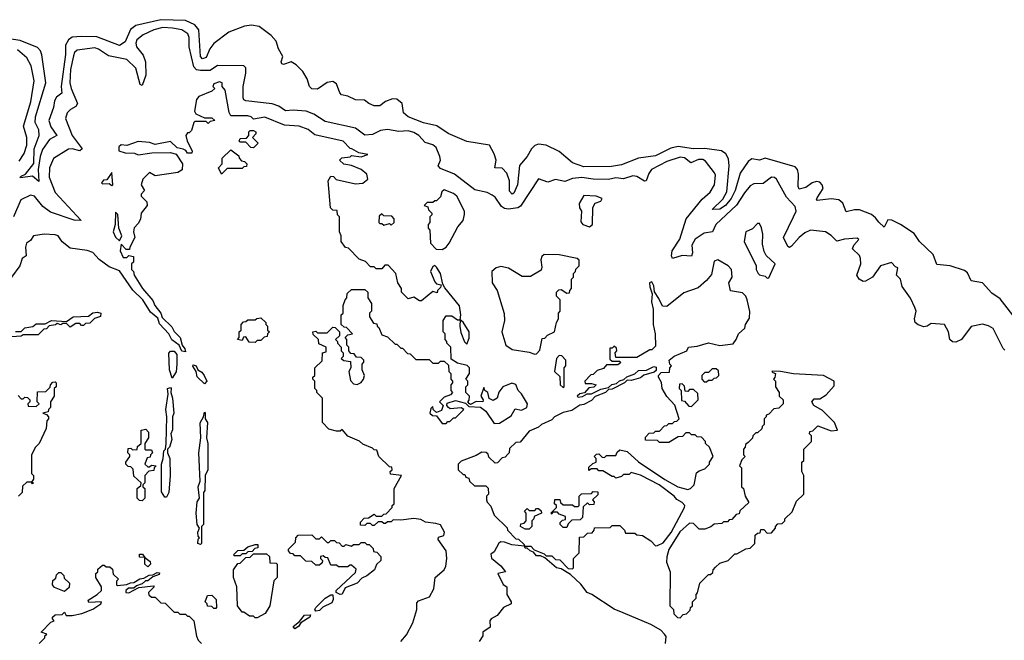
# Model space of a CAD drawing. Extents: x 2029826 to 2248070, y 228728 to 402406.
# Tile 294 of 368: x 2181897 to 2187112, y 261182 to 264469. Entities that reach past the tile are written whole.
import ezdxf

# ---------------------------------------------------------------- set-up
doc = ezdxf.new("R2010")
doc.units = 0

msp = doc.modelspace()

# ---------------------------------------------------------------- linework, layer by layer
at = {"layer": '0CON10XD'}
for points in [[(2187181.7, 262871.7), (2187090.2, 262990.2), (2187045, 263020), (2186996.7, 263075), (2186936.7, 263085), (2186917.7, 263127.7), (2186900.2, 263140.2), (2186825, 263165.7), (2186755, 263172), (2186735.7, 263225), (2186663.3, 263293.3), (2186635, 263336), (2186561.2, 263385), (2186516.4, 263406.4), (2186495, 263408.6), (2186475, 263370), (2186446.5, 263396.5), (2186430.3, 263420.3), (2186407.9, 263437.9), (2186345, 263461.4), (2186317.8, 263462.2), (2186275, 263451.2), (2186257, 263497), (2186235, 263515.3), (2186195, 263520.6), (2186121.2, 263511.2), (2186116.7, 263515), (2186121.4, 263525), (2186151.9, 263575), (2186146.7, 263595), (2186135, 263607.8), (2186117.9, 263612.1), (2186095, 263605.7), (2186059.9, 263580.1), (2186025, 263571.3), (2186019.8, 263585), (2186021.6, 263651.6), (2186015.7, 263675.7), (2186005, 263690.4), (2185845, 263735.9), (2185815, 263725.8), (2185775, 263732.1), (2185755, 263718.2), (2185713, 263657), (2185687, 263565), (2185665, 263521.5), (2185635, 263485.3), (2185605, 263465.3), (2185565, 263464.4), (2185621.2, 263518.8), (2185643.1, 263556.9), (2185654.8, 263695), (2185651.4, 263731.4), (2185637.8, 263757.8), (2185614.2, 263775), (2185525, 263787.3), (2185465, 263784.2), (2185385, 263797.8), (2185345, 263788.7), (2185265, 263748.4), (2185174.7, 263735.3), (2185085, 263699.8), (2185031, 263691), (2184885, 263689), (2184825, 263711.2), (2184755, 263771.4), (2184684.5, 263804.5), (2184645, 263809.4), (2184625, 263801.9), (2184607.5, 263785), (2184585.3, 263745), (2184543.6, 263696.4), (2184534.4, 263595), (2184515, 263550), (2184505, 263544.2), (2184491.1, 263561.1), (2184490.3, 263615), (2184476.8, 263656.8), (2184452, 263682), (2184413.6, 263683.6), (2184421.2, 263725), (2184410.7, 263759.3), (2184384.5, 263804.5), (2184265, 263823.3), (2184166.2, 263866.2), (2184106, 263906), (2184035, 263923.3), (2183955, 263954.5), (2183929.2, 263975), (2183922.2, 264025), (2183895, 264047.8), (2183870.7, 264049.3), (2183835, 264036.2), (2183805, 264012.5), (2183775, 264012.2), (2183745.7, 264025), (2183723.2, 264043.2), (2183675, 264045.4), (2183635, 264064.4), (2183601.7, 264071.7), (2183592.1, 264082.1), (2183575, 264129.2), (2183555, 264141.4), (2183525, 264136.2), (2183475, 264101.9), (2183445, 264103.5), (2183431.5, 264115), (2183419.2, 264155), (2183396.9, 264195), (2183360.8, 264230.8), (2183335, 264246.7), (2183295, 264232), (2183286.1, 264236.1), (2183282, 264245), (2183290, 264275), (2183268.1, 264315), (2183256, 264356), (2183228.1, 264385), (2183165, 264432.2), (2183125, 264439.3), (2183087.5, 264435), (2183005, 264403.1), (2182925, 264342.2), (2182904.5, 264315.5), (2182885, 264268.2), (2182865, 264261.5), (2182854.8, 264275), (2182846, 264415), (2182825, 264441.5), (2182775, 264465.1), (2182645, 264469.1), (2182512.1, 264437.9), (2182483.3, 264416.7), (2182455, 264351.1), (2182425, 264331.8), (2182305, 264377.5), (2182225, 264380.8), (2182175, 264376.3), (2182155, 264361.6), (2182139.3, 264335), (2182139.5, 264285), (2182117.3, 264115), (2182119.5, 264080.5), (2182091.4, 264058.6), (2182081.1, 264038.9), (2182075.8, 264004.2), (2182051.2, 263935), (2182062.2, 263902.2), (2182094.5, 263855), (2182055, 263833.6), (2182018.1, 263781.9), (2182005.2, 263745), (2181995.6, 263675), (2181997.5, 263612.5), (2181965, 263639.5), (2181902.1, 263632.1), (2181898.8, 263635), (2181905, 263640), (2181928.5, 263651.5), (2181972.1, 263707.9), (2181974.2, 263784.2), (2182000.9, 263855), (2181998.7, 263885), (2181979.2, 263925), (2181980.9, 263955), (2182035.1, 264135), (2182015, 264283.8), (2182007.3, 264305), (2181991.4, 264321.4), (2181899.5, 264359.5), (2181794.9, 264375.1)], [(2187115, 262717.9), (2187105, 262727.5), (2187053.1, 262833.1), (2187028.3, 262848.3), (2186997.1, 262857.1), (2186936.6, 262843.4), (2186885, 262774.5), (2186855, 262761.8), (2186838, 262762), (2186824.2, 262775), (2186815.5, 262815.5), (2186795, 262854.2), (2186725, 262860), (2186703.3, 262845), (2186685, 262842.2), (2186655, 262852.8), (2186640, 262865), (2186636.9, 262885), (2186645.2, 262924.8), (2186638.7, 262945), (2186615, 262993.8), (2186570, 263055), (2186562.5, 263095), (2186540, 263115), (2186547.5, 263155), (2186535, 263160), (2186515, 263182.5), (2186456.7, 263165), (2186414.5, 263105.5), (2186375.9, 263084.1), (2186365, 263081.8), (2186342.3, 263095), (2186330.8, 263115), (2186351.2, 263175), (2186350.8, 263205), (2186345, 263220), (2186307.5, 263255), (2186315.6, 263275), (2186341.2, 263305), (2186332.7, 263312.7), (2186265, 263306.9), (2186225, 263296), (2186195, 263326.7), (2186165, 263345.2), (2186085, 263353.6), (2186055, 263339.5), (2186025, 263315.2), (2185985, 263269.2), (2185975, 263263.2), (2185965, 263266.9), (2185942.8, 263315), (2185995.9, 263424.1), (2186008.7, 263455), (2186005, 263480), (2185958.7, 263528.7), (2185904.5, 263625), (2185895, 263633.6), (2185878.8, 263635), (2185835, 263600.6), (2185785, 263599.7), (2185765, 263588.4), (2185735, 263552.8), (2185693.9, 263486.1), (2185583.1, 263385), (2185566.9, 263345), (2185522.5, 263337.5), (2185475, 263306.5), (2185457.7, 263275), (2185460, 263235), (2185455, 263216.9), (2185405, 263219.4), (2185355, 263204.3), (2185349.1, 263219.1), (2185352.5, 263245), (2185394, 263306), (2185426.9, 263415), (2185512.3, 263517.7), (2185554.6, 263555.4), (2185576.3, 263595), (2185581.9, 263645), (2185577.3, 263657.3), (2185529.2, 263719.2), (2185515, 263727.8), (2185492.1, 263727.9), (2185451.4, 263711.4), (2185417.9, 263737.9), (2185395, 263740.8), (2185325, 263718.5), (2185243.8, 263675), (2185228.4, 263655), (2185215.3, 263615), (2185206.6, 263613.4), (2185165, 263638.7), (2185145, 263642.8), (2185095, 263626), (2185055, 263631.8), (2185015, 263623.2), (2184935, 263623.6), (2184875, 263633.9), (2184825, 263627.6), (2184785, 263612.8), (2184735, 263623.4), (2184695, 263609.1), (2184645, 263625.5), (2184549.5, 263480.5), (2184535, 263471.7), (2184485, 263464.8), (2184465, 263468.5), (2184449.4, 263479.4), (2184415, 263528.7), (2184399.8, 263539.8), (2184373.2, 263553.2), (2184308.4, 263568.4), (2184200.3, 263650.3), (2184125, 263681.2), (2184114.1, 263695), (2184125.5, 263725), (2184122.9, 263745), (2184101.9, 263791.9), (2184085.6, 263805.6), (2184045, 263819.3), (2184010.4, 263855), (2183985, 263871.2), (2183955, 263880), (2183905, 263877.4), (2183845, 263888.3), (2183808.5, 263881.5), (2183765, 263861.2), (2183725, 263858.3), (2183676.4, 263895), (2183515, 263930.1), (2183455, 263968), (2183415, 263983.7), (2183345, 263989.8), (2183305, 263986.3), (2183270.3, 264010.3), (2183235, 264022.9), (2183095, 264039.5), (2183084.9, 264044.9), (2183081.3, 264055), (2183080.6, 264115), (2183095.2, 264185.2), (2183094.1, 264214.1), (2183084.1, 264224.1), (2182944, 264226), (2182905, 264200.5), (2182855, 264199.1), (2182832.7, 264202.7), (2182820, 264220), (2182793.9, 264325), (2182794.2, 264375), (2182786.7, 264395), (2182755.5, 264415), (2182705.6, 264425), (2182655, 264427.8), (2182606.9, 264415), (2182550.6, 264389.4), (2182518.2, 264361.8), (2182512.7, 264345), (2182515.1, 264325.1), (2182551.3, 264281.3), (2182563, 264245), (2182564.5, 264175), (2182545, 264120), (2182535, 264125.8), (2182511.5, 264211.5), (2182465, 264257.4), (2182366.8, 264276.8), (2182315, 264313.2), (2182295, 264319.2), (2182201.5, 264308.5), (2182186.7, 264295), (2182181.8, 264278.2), (2182166.4, 264205), (2182162.9, 264135), (2182169.2, 264105), (2182203, 264025), (2182195, 264009.2), (2182166.5, 263993.5), (2182148.4, 263975), (2182139.7, 263945), (2182174.5, 263855), (2182227.1, 263785), (2182215, 263774), (2182175, 263784.8), (2182155, 263783.5), (2182076.3, 263733.7), (2182055, 263684.4), (2182053.3, 263635), (2182084.3, 263554.3), (2182222.5, 263405), (2182185, 263406.3), (2182059.3, 263449.3), (2182020.3, 263480.3), (2181975, 263534.8), (2181955, 263539.8), (2181903.3, 263515), (2181864.1, 263425)], [(2181895, 263720.3), (2181920.3, 263759.7), (2181934.8, 263805), (2181935.2, 263845), (2181918, 263905), (2181956.4, 264033.6), (2181973.4, 264145), (2181957.2, 264225), (2181935, 264267), (2181885, 264310.3)], [(2183916, 261175), (2183945, 261211.2), (2183980, 261275), (2184000, 261345), (2184000, 261380), (2184009.3, 261390.7), (2184067.3, 261412.7), (2184091.2, 261455), (2184096.7, 261515), (2184145.9, 261554.1), (2184153.3, 261575), (2184160, 261615), (2184156.2, 261655), (2184112.5, 261715), (2184115, 261727.5), (2184143, 261737), (2184146.2, 261755), (2184125, 261792.5), (2184100.7, 261800.7), (2184047, 261807), (2184021.7, 261821.7), (2183985, 261827.5), (2183915, 261817.5), (2183875, 261820), (2183865, 261810), (2183845, 261810), (2183835, 261800), (2183825, 261800), (2183815, 261810), (2183795, 261810), (2183775, 261790), (2183765, 261790), (2183755, 261800), (2183735, 261800), (2183725, 261790), (2183701.7, 261791.7), (2183701.7, 261808.3), (2183721.7, 261828.3), (2183745, 261830), (2183775, 261850), (2183785, 261840), (2183815, 261840), (2183825, 261850), (2183838.3, 261851.7), (2183870, 261885), (2183870, 261895), (2183880, 261905), (2183880, 261985), (2183920, 262055), (2183861.7, 262061.7), (2183860, 262075), (2183870, 262085), (2183868.3, 262098.3), (2183855, 262100), (2183800, 262155), (2183788.3, 262188.3), (2183775, 262190), (2183765, 262200), (2183715, 262220), (2183697, 262237), (2183635, 262262.5), (2183605, 262297.5), (2183595, 262290), (2183575, 262290), (2183535, 262300), (2183500, 262335), (2183500, 262465), (2183470, 262495), (2183470, 262505), (2183460, 262515), (2183460, 262555), (2183450, 262565), (2183450, 262575), (2183460, 262585), (2183460, 262625), (2183498.3, 262661.7), (2183500, 262705), (2183520, 262710), (2183520, 262735), (2183481.7, 262751.7), (2183480, 262775), (2183451.7, 262801.7), (2183450, 262815), (2183465, 262820), (2183475, 262810), (2183525, 262810), (2183555, 262840), (2183568.3, 262838.3), (2183590, 262815), (2183590, 262795), (2183570, 262775), (2183580, 262765), (2183580, 262755), (2183600, 262735), (2183600, 262715), (2183610, 262705), (2183610, 262685), (2183600, 262675), (2183613, 262663), (2183648.3, 262658.3), (2183650, 262625), (2183640, 262605), (2183648.3, 262558.3), (2183665, 262540), (2183685, 262537.5), (2183705, 262547.5), (2183717.5, 262565), (2183722.5, 262585), (2183710, 262615), (2183710, 262645), (2183720, 262655), (2183720, 262665), (2183705, 262680), (2183681.7, 262681.7), (2183668.3, 262698.3), (2183651.7, 262701.7), (2183640, 262715), (2183640, 262735), (2183630, 262745), (2183630, 262775), (2183620, 262785), (2183635, 262800), (2183660, 262805), (2183628.3, 262838.3), (2183615, 262840), (2183600, 262855), (2183600, 262905), (2183610, 262915), (2183610, 262955), (2183620, 262985), (2183630, 262995), (2183631.7, 263018.3), (2183655, 263040), (2183725, 263040), (2183740, 263025), (2183740, 262995), (2183760, 262965), (2183760, 262925), (2183750, 262915), (2183750, 262895), (2183771.7, 262861.7), (2183788.3, 262858.3), (2183790, 262845), (2183798.3, 262838.3), (2183815, 262800), (2183845, 262790), (2183885, 262750), (2183895, 262750), (2183915, 262730), (2183925, 262730), (2183951.7, 262701.7), (2183965, 262700), (2183995, 262670), (2184065, 262670), (2184085, 262650), (2184115, 262650), (2184125, 262660), (2184145, 262660), (2184168.3, 262638.3), (2184170, 262605), (2184180, 262595), (2184180, 262565), (2184190, 262555), (2184190, 262545), (2184180, 262535), (2184180, 262505), (2184190, 262495), (2184178.3, 262481.7), (2184145, 262470), (2184120, 262445), (2184140, 262425), (2184131.7, 262398.3), (2184105, 262387.5), (2184087.5, 262405), (2184085, 262420), (2184075, 262410), (2184070, 262385), (2184083, 262373), (2184105, 262370), (2184135, 262330), (2184155, 262330), (2184165, 262340), (2184175, 262340), (2184195, 262360), (2184205, 262360), (2184250, 262405), (2184235, 262412.5), (2184177, 262407), (2184167.5, 262415), (2184160, 262425), (2184161.7, 262438.3), (2184205, 262451.2), (2184257.5, 262437.5), (2184275, 262420), (2184337, 262417), (2184366.7, 262395), (2184410.8, 262330.8), (2184438.3, 262331.7), (2184499.5, 262370.5), (2184521.7, 262408.3), (2184555, 262400), (2184583.3, 262415), (2184586.7, 262435), (2184555, 262487.5), (2184537.5, 262505), (2184525, 262536.7), (2184503, 262543), (2184455, 262524.2), (2184435, 262496.7), (2184426.1, 262463.9), (2184405, 262452), (2184382.7, 262462.7), (2184376.7, 262495), (2184360, 262505), (2184355, 262520), (2184340, 262475), (2184352.5, 262455), (2184350, 262445), (2184315, 262447.5), (2184285, 262430), (2184280, 262435), (2184270, 262445), (2184277, 262453), (2184280, 262475), (2184260, 262495), (2184260, 262525), (2184270, 262535), (2184270, 262555), (2184260, 262565), (2184280, 262595), (2184280, 262625), (2184267.5, 262637.5), (2184215, 262650), (2184181.7, 262671.7), (2184180, 262735), (2184160, 262755), (2184160, 262765), (2184150, 262775), (2184150, 262805), (2184140, 262815), (2184140, 262875), (2184155, 262900), (2184185, 262900), (2184215, 262880), (2184230, 262880), (2184233.3, 262905), (2184226.1, 262953.9), (2184149.2, 263049.2), (2184138.3, 263068.3), (2184126.2, 263125), (2184105, 263157.5), (2184095, 263166.7), (2184085, 263162.5), (2184073.3, 263135), (2184095, 263080), (2184105, 263070), (2184130, 263065), (2184125, 263050), (2184110, 263035), (2184108.3, 263021.7), (2184085, 263030), (2184025, 262980), (2184015, 262980), (2183985, 263000), (2183955, 262990), (2183920, 263025), (2183920, 263045), (2183900, 263075), (2183890, 263125), (2183848.3, 263168.3), (2183831.7, 263168.3), (2183815, 263150), (2183785, 263150), (2183775, 263160), (2183755, 263160), (2183728.3, 263188.3), (2183695, 263200), (2183638.3, 263258.3), (2183621.7, 263261.7), (2183600, 263295), (2183600, 263325), (2183590, 263345), (2183590, 263425), (2183580, 263435), (2183578.3, 263458.3), (2183555, 263460), (2183543, 263473), (2183530, 263615), (2183545, 263640), (2183558.3, 263638.3), (2183573, 263623), (2183675, 263600), (2183715, 263603.3), (2183740, 263625), (2183735, 263650), (2183706.1, 263676.1), (2183655, 263697.5), (2183613, 263703), (2183590, 263725), (2183603, 263737), (2183647, 263743), (2183655, 263750), (2183705, 263742.5), (2183740, 263755), (2183693, 263763), (2183656.7, 263785), (2183647.5, 263787.5), (2183610, 263825), (2183459.7, 263859.7), (2183425, 263887.8), (2183377.5, 263905), (2183300, 263910), (2183195, 263951.9), (2183135, 263942.5), (2183122.5, 263955), (2183105, 263959.2), (2183015, 263960), (2183006.7, 263976.7), (2182985.7, 264095.7), (2182970, 264115), (2182970, 264135), (2182955, 264140), (2182925, 264130), (2182920, 264115), (2182930, 264105), (2182915, 264090), (2182845, 264062.5), (2182834.1, 264045.9), (2182823.3, 263985), (2182830, 263970), (2182875, 263950), (2182915, 263950), (2182930, 263935), (2182905, 263930), (2182895, 263920), (2182885, 263930), (2182825, 263930), (2182820, 263925), (2182807, 263883), (2182795, 263870), (2182785, 263870), (2182777.5, 263855), (2182783.3, 263825), (2182810, 263775), (2182808.3, 263761.7), (2182785, 263762.5), (2182776.7, 263776.7), (2182763.6, 263783.6), (2182730.8, 263790.8), (2182695, 263823.3), (2182615, 263808), (2182585, 263818), (2182525, 263824), (2182465, 263803.3), (2182435, 263806.7), (2182422.5, 263795), (2182422.5, 263775), (2182455, 263763.3)], [(2183135, 263790), (2183121.7, 263791.7), (2183095, 263820), (2183065, 263820), (2183060, 263825), (2183065, 263840), (2183098.3, 263841.7), (2183110, 263855), (2183110, 263875), (2183118.3, 263881.7), (2183135, 263882.5), (2183147.5, 263875), (2183147.5, 263865), (2183130, 263845), (2183160, 263815), (2183135, 263790)], [(2182455, 263763.3), (2182505, 263762.5), (2182525, 263752.5), (2182597, 263763), (2182696.4, 263766.4), (2182725, 263757.5), (2182760, 263705), (2182757, 263673), (2182735, 263660), (2182615, 263642.5), (2182585, 263660), (2182550, 263625), (2182540, 263595), (2182557.5, 263565), (2182540, 263545), (2182540, 263535), (2182570, 263505), (2182572.5, 263485), (2182540, 263445), (2182537, 263413), (2182525, 263390), (2182503, 263367), (2182500, 263345), (2182507.5, 263315), (2182480, 263265), (2182478.3, 263251.7), (2182461.7, 263251.7), (2182435, 263280), (2182428.8, 263245), (2182445, 263210), (2182465, 263210), (2182475, 263220), (2182500, 263215), (2182500, 263185), (2182490, 263175), (2182490, 263145), (2182500, 263135), (2182502.5, 263115), (2182547.5, 263045), (2182601.4, 262981.4), (2182612, 262955), (2182643.8, 262915), (2182652, 262892), (2182702.5, 262842.5), (2182715, 262817.5), (2182746.7, 262785), (2182757.5, 262745), (2182772.5, 262725), (2182775, 262710), (2182755, 262712.5), (2182742.5, 262745), (2182702.7, 262772.7), (2182686.7, 262805), (2182637.7, 262857.7), (2182628, 262888), (2182590.6, 262920.6), (2182550, 262985), (2182496.1, 263036.1), (2182425, 263138.6), (2182370.7, 263160.7), (2182318.7, 263198.7), (2182285, 263236), (2182255, 263246.2), (2182165, 263259.2), (2182122.2, 263292.2), (2182100, 263325), (2182085, 263330), (2182027, 263333), (2181970, 263325), (2181955, 263300), (2181932.5, 263285), (2181927.5, 263265), (2181931.7, 263218.3), (2181910, 263205), (2181897.5, 263165), (2181853.3, 263105)], [(2182965, 263650), (2182950, 263685), (2182970, 263705), (2182970, 263735), (2183015, 263780), (2183058.3, 263748.3), (2183060, 263735), (2183071.7, 263721.7), (2183088.3, 263718.3), (2183100, 263705), (2183098.3, 263691.7), (2183085, 263690), (2183075, 263680), (2182995, 263680), (2182965, 263650)], [(2182385, 263590), (2182390, 263595), (2182385, 263660), (2182358.3, 263621.7), (2182341.7, 263618.3), (2182330, 263605), (2182335, 263600), (2182371.7, 263601.7), (2182385, 263590)], [(2184135, 263251.2), (2184155, 263264), (2184171.4, 263285), (2184218.3, 263371.7), (2184246.2, 263405), (2184253.6, 263436.4), (2184252, 263455), (2184212.5, 263535), (2184195, 263548.8), (2184145, 263567.5), (2184132.5, 263557.5), (2184125, 263530), (2184105, 263510), (2184095, 263510), (2184085, 263500), (2184055, 263500), (2184040, 263485), (2184058.3, 263478.3), (2184061.7, 263461.7), (2184080, 263445), (2184080, 263435), (2184070, 263425), (2184070, 263395), (2184060, 263385), (2184060, 263365), (2184070, 263355), (2184072.5, 263285), (2184103, 263253), (2184135, 263251.2)], [(2184915, 263372.5), (2184930, 263385), (2184932.5, 263475), (2184945, 263497.5), (2184975, 263507.5), (2184981.7, 263521.7), (2184950, 263535), (2184885, 263538), (2184860.8, 263495), (2184862.5, 263472.5), (2184872.5, 263455), (2184868.3, 263398.3), (2184880, 263385), (2184915, 263372.5)], [(2182425, 263297.5), (2182437.5, 263325), (2182422.5, 263365), (2182416.4, 263436.4), (2182405, 263450), (2182402.5, 263385), (2182392, 263345), (2182405, 263316.7), (2182425, 263297.5)], [(2183865, 263380), (2183880, 263395), (2183880, 263415), (2183868.3, 263428.3), (2183825, 263430), (2183815, 263440), (2183801.7, 263428.3), (2183800, 263395), (2183805, 263390), (2183815, 263390), (2183825, 263380), (2183855, 263390), (2183865, 263380)], [(2185855, 263100), (2185865, 263102.5), (2185897.5, 263175), (2185850.8, 263220.8), (2185840.5, 263240.5), (2185830.5, 263280.5), (2185832.3, 263332.3), (2185826.1, 263366.1), (2185815, 263390), (2185805, 263390), (2185778.3, 263361.7), (2185743.3, 263345), (2185733.8, 263295), (2185797.5, 263165), (2185797.5, 263145), (2185807.5, 263125), (2185815, 263117.5), (2185845, 263110), (2185855, 263100)], [(2184825, 261560), (2184830, 261565), (2184830, 261615), (2184860, 261645), (2184861.7, 261728.3), (2184885, 261730), (2184905, 261750), (2184928.3, 261751.7), (2184940, 261765), (2184941.7, 261778.3), (2185025, 261780), (2185035, 261790), (2185075, 261790), (2185100, 261765), (2185105, 261750), (2185155, 261750), (2185165, 261740), (2185195, 261737.5), (2185239.3, 261709.3), (2185265, 261682.5), (2185275, 261683.3), (2185305, 261698.8), (2185348, 261752), (2185418.8, 261885), (2185420, 261895), (2185405, 261912.5), (2185376.7, 261926.7), (2185362.5, 261945), (2185283.3, 262005), (2185185, 262056.2), (2185135, 262070), (2185125, 262060), (2185095, 262060), (2185085, 262050), (2185055, 262040), (2185045, 262050), (2185035, 262050), (2184985, 262080), (2184965, 262080), (2184955, 262090), (2184925, 262090), (2184911.7, 262081.7), (2184911.7, 262098.3), (2184931.7, 262118.3), (2184950, 262125), (2184950, 262145), (2184940, 262155), (2184951.7, 262168.3), (2184965, 262170), (2184981.7, 262151.7), (2184995, 262150), (2185005, 262160), (2185055, 262160), (2185061.7, 262178.3), (2185075, 262190), (2185115, 262182.5), (2185175, 262126.7), (2185313.4, 262033.4), (2185382.5, 261995), (2185435, 261980), (2185450, 261985), (2185470, 262005), (2185481.7, 262068.3), (2185495, 262080), (2185525, 262090), (2185550, 262115), (2185550, 262125), (2185570, 262155), (2185550, 262205), (2185530, 262225), (2185530, 262235), (2185508.3, 262258.3), (2185485, 262260), (2185475, 262270), (2185455, 262270), (2185445, 262280), (2185425, 262280), (2185408.3, 262261.7), (2185385, 262260), (2185335, 262230), (2185285, 262230), (2185275, 262240), (2185211.7, 262241.7), (2185211.7, 262258.3), (2185231.7, 262278.3), (2185255, 262280), (2185265, 262290), (2185285, 262290), (2185311.7, 262318.3), (2185325, 262320), (2185335, 262330), (2185355, 262330), (2185365, 262340), (2185378.3, 262341.7), (2185390, 262355), (2185367, 262427), (2185323.6, 262473.6), (2185300, 262515), (2185297, 262547), (2185280, 262575), (2185280, 262585), (2185295, 262600), (2185338.3, 262601.7), (2185340, 262625), (2185350, 262635), (2185340, 262645), (2185337.5, 262665), (2185363.8, 262686.2), (2185430, 262715), (2185440, 262735), (2185485, 262740), (2185545, 262757.5), (2185605, 262743.3), (2185675, 262752.5), (2185692.5, 262775), (2185703.3, 262805), (2185736.7, 262835), (2185741.2, 262855), (2185761.7, 262888.3), (2185763.6, 262923.6), (2185750, 262985), (2185743.3, 263005), (2185725, 263022.5), (2185662.5, 263032.5), (2185653.3, 263075), (2185670, 263105), (2185667.5, 263145), (2185650, 263165), (2185595, 263197.5), (2185575, 263190), (2185560.7, 263119.3), (2185535, 263087.5), (2185490.7, 263049.3), (2185415, 263022.5), (2185325, 262950), (2185301.2, 262951.2), (2185282.3, 262992.3), (2185258.3, 263028.3), (2185255, 263060), (2185245, 263080), (2185232.5, 263075), (2185233.6, 263053.6), (2185247.5, 263017.5), (2185243.3, 262975), (2185252.5, 262935), (2185252.5, 262855), (2185262.5, 262805), (2185265, 262740), (2185245, 262720), (2185235, 262720), (2185165, 262680), (2185055, 262680), (2185050, 262705), (2185060, 262715), (2185058.3, 262728.3), (2185045, 262740), (2185035, 262730), (2185021.7, 262728.3), (2185021.7, 262671.7), (2185035, 262660), (2185075, 262660), (2185078.3, 262651.7), (2185065, 262640), (2185005, 262640), (2184988.3, 262621.7), (2184955, 262610), (2184935, 262590), (2184921.7, 262588.3), (2184890, 262555), (2184891.7, 262541.7), (2184925, 262542.5), (2184950, 262535), (2184937, 262523), (2184911.7, 262518.3), (2184888.3, 262491.7), (2184863, 262487), (2184850, 262475), (2184855, 262470), (2184877, 262473), (2184902.5, 262487.5), (2184925, 262487.5), (2184975, 262512.5), (2185015, 262520), (2185033, 262537), (2185058.3, 262541.7), (2185073, 262557), (2185097.5, 262562.5), (2185113, 262577), (2185155, 262592.5), (2185175, 262610), (2185217, 262613), (2185255, 262632.5), (2185268.3, 262628.3), (2185268.3, 262611.7), (2185257.5, 262602.5), (2185203, 262587), (2185185, 262572.5), (2185135, 262557.5), (2185115, 262560), (2185100, 262545), (2185035, 262512.5), (2185015, 262510), (2185000, 262495), (2184945, 262472.5), (2184925, 262452.5), (2184885, 262430), (2184863.3, 262426.7), (2184821.7, 262398.3), (2184775, 262387.5), (2184730, 262365), (2184715, 262350), (2184660, 262325), (2184645, 262310), (2184595, 262290), (2184548.3, 262231.7), (2184525, 262230), (2184491.7, 262198.3), (2184490, 262175), (2184481.7, 262168.3), (2184468.3, 262151.7), (2184451.7, 262148.3), (2184428.3, 262121.7), (2184415, 262120), (2184381.7, 262151.7), (2184378.3, 262168.3), (2184367, 262177), (2184345, 262177.5), (2184315, 262160), (2184235, 262130), (2184220, 262115), (2184220, 262085), (2184245, 262060), (2184255, 262060), (2184260, 262045), (2184275, 262040), (2184280, 262025), (2184305, 262000), (2184365, 262000), (2184378.3, 261988.3), (2184380, 261955), (2184370, 261945), (2184370, 261925), (2184373, 261913), (2184391.7, 261891.7), (2184410, 261845), (2184478.3, 261778.3), (2184480, 261765), (2184525, 261720), (2184538.3, 261718.3), (2184568.3, 261688.3), (2184570, 261680), (2184605, 261680), (2184621.7, 261661.7), (2184675, 261640), (2184685, 261630), (2184715, 261630), (2184735, 261610), (2184758.3, 261608.3), (2184801.7, 261561.7), (2184825, 261560)], [(2184625, 262697.5), (2184635, 262700), (2184651.7, 262718.3), (2184665, 262780), (2184678.3, 262781.7), (2184691.7, 262798.3), (2184730, 262815), (2184740, 262865), (2184750, 262885), (2184750, 262915), (2184760, 262925), (2184760, 262985), (2184740, 263005), (2184740, 263025), (2184751.7, 263038.3), (2184765, 263040), (2184795, 263020), (2184808.3, 263021.7), (2184810, 263035), (2184820, 263045), (2184820, 263095), (2184830, 263105), (2184830, 263125), (2184840, 263135), (2184841.7, 263148.3), (2184860, 263165), (2184860, 263195), (2184850, 263205), (2184755, 263223.8), (2184675, 263226), (2184663.3, 263215), (2184657, 263197), (2184662.5, 263157.5), (2184658.3, 263141.7), (2184601.7, 263108.3), (2184558.3, 263108.3), (2184485, 263152.2), (2184445, 263161.9), (2184421.2, 263155), (2184398, 263135), (2184399.5, 263075), (2184425.5, 263035.5), (2184463.2, 262913.2), (2184464.4, 262875.6), (2184451.4, 262815), (2184472, 262745), (2184505, 262722), (2184595, 262708.8), (2184625, 262697.5)], [(2181875, 262817.5), (2181905, 262816.7), (2181925, 262836.2), (2181966.2, 262843.8), (2181985, 262858.8), (2182031.7, 262858.3), (2182065, 262876), (2182145, 262870), (2182180, 262895), (2182261.7, 262898.3), (2182284.1, 262915.9), (2182309.5, 262919.5), (2182327.5, 262915), (2182325, 262897.5), (2182293, 262887), (2182268.3, 262861.7), (2182245, 262860), (2182235, 262850), (2182225, 262850), (2182215, 262860), (2182195, 262860), (2182165, 262840), (2182145, 262860), (2182125, 262860), (2182115, 262852.5), (2182095, 262860), (2182087, 262853), (2182052.5, 262847.5), (2182038.3, 262831.7), (2182025, 262830), (2181995, 262800), (2181915, 262800), (2181905, 262792.5), (2181855, 262790)], [(2183145, 262760), (2183111.7, 262761.7), (2183095, 262790), (2183081.7, 262788.3), (2183075, 262770), (2183050, 262775), (2183060, 262785), (2183060, 262815), (2183070, 262825), (2183070, 262855), (2183081.7, 262868.3), (2183095, 262870), (2183105, 262880), (2183145, 262880), (2183153, 262887), (2183175, 262890), (2183200, 262865), (2183200, 262855), (2183210, 262845), (2183210, 262825), (2183220, 262815), (2183210, 262805), (2183208.3, 262791.7), (2183191.7, 262788.3), (2183175, 262770), (2183155, 262770), (2183145, 262760)], [(2184265, 262750), (2184277.7, 262782.3), (2184276.9, 262815), (2184245, 262867.5), (2184230, 262880), (2184227.5, 262845), (2184233, 262813), (2184253, 262763), (2184265, 262750)], [(2182705, 262570), (2182690, 262615), (2182687, 262703), (2182695, 262712.5), (2182715, 262713.3), (2182728.8, 262695), (2182730, 262645), (2182726.4, 262603.6), (2182705, 262570)], [(2184775, 262520), (2184780, 262525), (2184780, 262625), (2184790, 262635), (2184790, 262665), (2184768.3, 262688.3), (2184755, 262690), (2184740, 262675), (2184730, 262605), (2184758.3, 262578.3), (2184760, 262535), (2184775, 262520)], [(2182875, 262540), (2182837.7, 262577.7), (2182832.5, 262605), (2182813.3, 262633.3), (2182815, 262640), (2182832.5, 262635), (2182840, 262615), (2182862, 262602), (2182873.3, 262585), (2182887.5, 262555), (2182875, 262540)], [(2185535, 262550), (2185545, 262560), (2185565, 262560), (2185575, 262570), (2185588.3, 262571.7), (2185600, 262585), (2185598.3, 262608.3), (2185585, 262620), (2185565, 262620), (2185545, 262600), (2185525, 262600), (2185510, 262585), (2185510, 262565), (2185521.7, 262551.7), (2185535, 262550)], [(2185395, 261300), (2185411.7, 261318.3), (2185428.3, 261321.7), (2185448.3, 261341.7), (2185450, 261355), (2185460, 261365), (2185460, 261385), (2185480, 261405), (2185480, 261425), (2185487, 261433), (2185500, 261485), (2185545, 261530), (2185555, 261530), (2185568.3, 261541.7), (2185570, 261555), (2185581.7, 261568.3), (2185605, 261590), (2185650, 261605), (2185685, 261640), (2185695, 261640), (2185743, 261667), (2185765, 261670), (2185790, 261695), (2185791.7, 261738.3), (2185805, 261750), (2185818.3, 261751.7), (2185821.7, 261768.3), (2185838.3, 261768.3), (2185855, 261750), (2185878.3, 261751.7), (2185900, 261775), (2185900, 261785), (2185911.7, 261798.3), (2185935, 261800), (2185950, 261815), (2185950, 261825), (2185988.3, 261861.7), (2186011.7, 261918.3), (2186050, 261955), (2186050, 262055), (2186040, 262075), (2186040, 262125), (2186050, 262135), (2186050, 262195), (2186090, 262235), (2186090, 262265), (2186080, 262275), (2186081.7, 262288.3), (2186098.3, 262291.7), (2186125, 262317.5), (2186195, 262291.2), (2186227.5, 262295), (2186212.5, 262335), (2186149.3, 262399.3), (2186102.5, 262425), (2186092.5, 262445), (2186105, 262460), (2186135, 262460), (2186168.3, 262481.7), (2186210.7, 262529.3), (2186210, 262555), (2186155, 262583.8), (2185995, 262592.5), (2185926.1, 262606.1), (2185885, 262607.5), (2185880, 262605), (2185885, 262600), (2185900, 262595), (2185897, 262573), (2185890, 262565), (2185900, 262555), (2185900, 262525), (2185920, 262495), (2185920, 262475), (2185940, 262455), (2185940, 262435), (2185918.3, 262411.7), (2185891.7, 262408.3), (2185865, 262380), (2185850, 262375), (2185850, 262365), (2185840, 262355), (2185840, 262325), (2185830, 262315), (2185828.3, 262301.7), (2185805, 262280), (2185795, 262280), (2185780, 262265), (2185778.3, 262251.7), (2185755, 262230), (2185741.7, 262218.3), (2185740, 262205), (2185730, 262195), (2185730, 262165), (2185740, 262155), (2185721.7, 262138.3), (2185710, 262105), (2185720, 262095), (2185720, 261995), (2185730, 261985), (2185740, 261945), (2185758.3, 261911.7), (2185711.7, 261868.3), (2185708.3, 261851.7), (2185691.7, 261848.3), (2185668.3, 261821.7), (2185655, 261820), (2185645, 261810), (2185625, 261810), (2185615, 261800), (2185575, 261797.5), (2185557, 261783), (2185525, 261770), (2185495, 261770), (2185465, 261800), (2185445, 261802.5), (2185393.6, 261756.4), (2185335, 261662.5), (2185323.8, 261623.8), (2185322.5, 261595), (2185342.5, 261545), (2185340, 261365), (2185360, 261345), (2185361.7, 261321.7), (2185381.7, 261301.7), (2185395, 261300)], [(2181888.3, 262478.3), (2181905, 262460), (2181915, 262460), (2181925, 262470), (2181938.3, 262468.3), (2181950, 262455), (2181950, 262445), (2181940, 262435), (2181941.7, 262421.7), (2181985, 262420), (2182000, 262435), (2181990, 262445), (2181991.7, 262498.3), (2182035, 262500), (2182058.3, 262521.7), (2182060, 262535), (2182071.7, 262548.3), (2182085, 262550), (2182090, 262545), (2182090, 262525), (2182080, 262515), (2182080, 262475), (2182060, 262445), (2182060, 262415), (2182050, 262405), (2182048.3, 262391.7), (2182020, 262385), (2182038.3, 262378.3), (2182050, 262365), (2182050, 262355), (2182040, 262345), (2182037, 262303), (2182000, 262225), (2181980, 262205), (2181960, 262165), (2181960, 262065), (2181970, 262055), (2181970, 262035), (2181960, 262020), (2181970, 262015), (2181965, 262010), (2181960, 262020), (2181935, 262020), (2181911.7, 261998.3), (2181910, 261965), (2181890, 261945)], [(2182675, 261940), (2182665, 261940), (2182648.3, 261968.3), (2182647.5, 262115), (2182657.5, 262145), (2182660, 262185), (2182670, 262195), (2182672.5, 262225), (2182676.2, 262365), (2182671.2, 262405), (2182682.5, 262485), (2182680, 262515), (2182695, 262520), (2182700, 262515), (2182697.5, 262495), (2182706.7, 262465), (2182713.3, 262385), (2182706.7, 262365), (2182707, 262297), (2182697.5, 262275), (2182702.5, 262245), (2182690, 262205), (2182680, 262195), (2182680, 262175), (2182692.5, 262145), (2182693.3, 262055), (2182686.7, 261965), (2182675, 261940)], [(2185455, 262420), (2185490, 262455), (2185488.3, 262488.3), (2185465, 262510), (2185445, 262510), (2185435, 262500), (2185421.7, 262501.7), (2185418.3, 262528.3), (2185405, 262540), (2185391.7, 262538.3), (2185390, 262515), (2185400, 262505), (2185401.7, 262451.7), (2185418.3, 262448.3), (2185441.7, 262421.7), (2185455, 262420)], [(2182855, 261690), (2182840, 261695), (2182843, 261717), (2182850, 261725), (2182843, 261733), (2182840, 261755), (2182850, 261775), (2182837.5, 261795), (2182832.5, 261855), (2182837.5, 261915), (2182850, 261935), (2182842.5, 261995), (2182852.5, 262025), (2182846.2, 262175), (2182856.2, 262255), (2182853.6, 262333.6), (2182870, 262365), (2182875, 262390), (2182880, 262385), (2182880, 262355), (2182892.5, 262335), (2182886.7, 262255), (2182893.3, 262225), (2182893.3, 262085), (2182880, 262055), (2182877.5, 261975), (2182870, 261965), (2182870, 261795), (2182860, 261785), (2182860, 261695), (2182855, 261690)], [(2182545, 261920), (2182531.7, 261921.7), (2182520, 261935), (2182520, 261985), (2182538.3, 262001.7), (2182540, 262015), (2182501.7, 262051.7), (2182498.3, 262088.3), (2182485, 262100), (2182471.7, 262101.7), (2182460, 262115), (2182460, 262125), (2182480, 262155), (2182480, 262165), (2182470, 262175), (2182471.7, 262198.3), (2182485, 262200), (2182495, 262190), (2182518.3, 262191.7), (2182521.7, 262208.3), (2182540, 262225), (2182540, 262295), (2182565, 262300), (2182580, 262285), (2182580, 262255), (2182560, 262225), (2182560, 262195), (2182565, 262190), (2182595, 262190), (2182600, 262175), (2182590, 262165), (2182588.3, 262151.7), (2182571.7, 262148.3), (2182560, 262115), (2182575, 262100), (2182585, 262100), (2182595, 262110), (2182620, 262105), (2182610, 262095), (2182608.3, 262081.7), (2182581.7, 262078.3), (2182560, 262055), (2182560, 262015), (2182550, 262005), (2182550, 261995), (2182560, 261985), (2182560, 261935), (2182545, 261920)], [(2184795, 261780), (2184775, 261780), (2184760, 261795), (2184760, 261805), (2184771.7, 261818.3), (2184788.3, 261821.7), (2184788.3, 261838.3), (2184755, 261850), (2184745, 261860), (2184720, 261860), (2184715, 261850), (2184710, 261855), (2184740, 261885), (2184740, 261895), (2184730, 261905), (2184731.7, 261928.3), (2184758.3, 261928.3), (2184761.7, 261911.7), (2184775, 261900), (2184825, 261900), (2184835, 261890), (2184855, 261890), (2184860, 261895), (2184860, 261945), (2184871.7, 261958.3), (2184925, 261960), (2184935, 261970), (2184958.3, 261968.3), (2184958.3, 261951.7), (2184930, 261925), (2184940, 261915), (2184938.3, 261901.7), (2184915, 261900), (2184905, 261910), (2184881.7, 261888.3), (2184878.3, 261831.7), (2184865, 261820), (2184821.7, 261818.3), (2184801.7, 261798.3), (2184795, 261780)], [(2184595, 261770), (2184575, 261770), (2184550, 261785), (2184551.7, 261798.3), (2184568.3, 261801.7), (2184580, 261815), (2184580, 261855), (2184570, 261865), (2184585, 261880), (2184595, 261870), (2184625, 261870), (2184635, 261880), (2184645, 261880), (2184658.3, 261868.3), (2184660, 261855), (2184621.7, 261838.3), (2184620, 261825), (2184610, 261815), (2184610, 261785), (2184595, 261770)], [(2183595, 261424.2), (2183572.5, 261435), (2183573.9, 261446.1), (2183675, 261540), (2183678.3, 261558.3), (2183655, 261580), (2183645, 261580), (2183635, 261570), (2183585, 261570), (2183575, 261580), (2183545, 261580), (2183528.3, 261618.3), (2183515, 261620), (2183505, 261630), (2183490, 261625), (2183490, 261615), (2183500, 261605), (2183498.3, 261591.7), (2183485, 261580), (2183465, 261580), (2183445, 261600), (2183411.7, 261601.7), (2183385, 261630), (2183355, 261630), (2183345, 261640), (2183331.7, 261641.7), (2183320, 261655), (2183320, 261665), (2183358.3, 261701.7), (2183360, 261725), (2183371.7, 261738.3), (2183445, 261740), (2183465, 261720), (2183485, 261720), (2183495, 261730), (2183525, 261700), (2183535, 261700), (2183545, 261710), (2183565, 261710), (2183575, 261700), (2183588.3, 261698.3), (2183605, 261680), (2183615, 261680), (2183625, 261690), (2183655, 261680), (2183665, 261690), (2183695, 261690), (2183705, 261700), (2183725, 261700), (2183735, 261690), (2183748.3, 261688.3), (2183768.3, 261668.3), (2183771.7, 261651.7), (2183788.3, 261648.3), (2183810, 261625), (2183810, 261605), (2183786.9, 261583.1), (2183775.4, 261554.6), (2183735, 261522.5), (2183708.5, 261511.5), (2183685, 261484.2), (2183621.2, 261458.8), (2183605, 261426.7), (2183595, 261424.2)], [(2183065, 261630), (2183035, 261630), (2183030, 261635), (2183053, 261657), (2183085, 261660), (2183105, 261677.5), (2183145, 261690), (2183158.3, 261688.3), (2183158.3, 261671.7), (2183141.7, 261668.3), (2183128.3, 261651.7), (2183105, 261650), (2183095, 261640), (2183075, 261640), (2183065, 261630)], [(2185317.5, 261165), (2185321.7, 261201.7), (2185312.5, 261215), (2185292.5, 261235), (2185240, 261265), (2185093, 261327), (2185045, 261347.5), (2184927.5, 261425), (2184902.5, 261435), (2184869.2, 261479.2), (2184815, 261530), (2184765, 261560), (2184740, 261565), (2184678.3, 261618.3), (2184655, 261630), (2184635, 261630), (2184618.3, 261648.3), (2184600, 261655), (2184585, 261670), (2184575, 261670), (2184570, 261680), (2184503, 261687), (2184465, 261702), (2184445, 261703.3), (2184434, 261696), (2184409.3, 261650.7), (2184391.7, 261638.3), (2184395, 261617.5), (2184445.9, 261575.9), (2184470, 261545), (2184430, 261535), (2184457, 261477), (2184477.5, 261465), (2184477.5, 261425), (2184500, 261385), (2184500, 261375), (2184460, 261355), (2184425, 261313.3), (2184393.3, 261295), (2184387.5, 261285), (2184388.3, 261251.7), (2184350, 261225), (2184350, 261205), (2184330, 261175)], [(2182575, 261570), (2182560, 261585), (2182560, 261620), (2182531.7, 261621.7), (2182531.7, 261638.3), (2182548.3, 261638.3), (2182560, 261620), (2182588.3, 261598.3), (2182590, 261585), (2182575, 261570)], [(2183155, 261300), (2183145, 261300), (2183135, 261310), (2183115, 261310), (2183085, 261330), (2183075, 261330), (2183050, 261365), (2183047.5, 261465), (2183030, 261515), (2183030, 261555), (2183051.7, 261588.3), (2183065, 261590), (2183095, 261620), (2183118.3, 261621.7), (2183135, 261640), (2183205, 261640), (2183220, 261625), (2183221.7, 261591.7), (2183255, 261590), (2183260, 261585), (2183260, 261515), (2183243, 261497), (2183222.5, 261365), (2183196.4, 261323.6), (2183155, 261300)], [(2182000, 261165), (2182030, 261195), (2182030, 261205), (2182040, 261215), (2182010, 261225), (2182061.7, 261278.3), (2182080, 261285), (2182070, 261295), (2182070, 261305), (2182085, 261316.7), (2182121.7, 261318.3), (2182135, 261330), (2182143, 261313), (2182175, 261312.5), (2182227, 261323), (2182283.6, 261346.4), (2182327.5, 261375), (2182330, 261385), (2182262.5, 261382.5), (2182260, 261395), (2182307.5, 261425), (2182330, 261445), (2182330, 261465), (2182300, 261515), (2182300, 261535), (2182310, 261545), (2182311.7, 261558.3), (2182335, 261580), (2182345, 261580), (2182355, 261570), (2182375, 261570), (2182388.3, 261558.3), (2182391.7, 261531.7), (2182420, 261505), (2182410, 261495), (2182410, 261475), (2182415, 261472.5), (2182465, 261477.5), (2182483, 261487), (2182501.7, 261488.3), (2182533, 261507), (2182555, 261510), (2182583, 261527), (2182601.7, 261528.3), (2182625, 261540), (2182638.3, 261538.3), (2182635, 261530), (2182601.7, 261518.3), (2182575, 261497.5), (2182562.5, 261497.5), (2182545, 261480), (2182515, 261470), (2182501.7, 261458.3), (2182473, 261457), (2182460, 261445), (2182460, 261435), (2182475, 261432.5), (2182528.3, 261461.7), (2182605, 261470), (2182610, 261465), (2182580, 261435), (2182581.7, 261421.7), (2182595, 261410), (2182615, 261410), (2182645, 261380), (2182668.3, 261378.3), (2182715, 261330), (2182735, 261330), (2182745, 261320), (2182775, 261320), (2182785, 261310), (2182795, 261310), (2182820, 261285), (2182833, 261203), (2182841.7, 261181.7), (2182860, 261165)], [(2182135, 261440), (2182081.7, 261461.7), (2182070, 261475), (2182071.7, 261498.3), (2182088.3, 261511.7), (2182091.7, 261528.3), (2182105, 261540), (2182115, 261540), (2182130, 261525), (2182131.7, 261511.7), (2182160, 261485), (2182158.3, 261461.7), (2182135, 261440)], [(2182935, 261350), (2182925, 261350), (2182915, 261360), (2182891.7, 261361.7), (2182890, 261375), (2182880, 261385), (2182891.7, 261418.3), (2182915, 261420), (2182938.3, 261398.3), (2182940, 261355), (2182935, 261350)], [(2183465, 261336.7), (2183460.8, 261345), (2183466, 261355), (2183515, 261404.2), (2183545, 261423.3), (2183555, 261422.5), (2183557.9, 261397.9), (2183549.7, 261380.3), (2183502.4, 261357.6), (2183485, 261340), (2183465, 261336.7)], [(2183355, 261242.5), (2183346.2, 261255), (2183378.8, 261281.2), (2183405, 261314), (2183437.3, 261317.3), (2183433.8, 261305), (2183385.8, 261274.2), (2183373.8, 261255), (2183355, 261242.5)]]:
    msp.add_lwpolyline(points, dxfattribs=at)

doc.saveas('drawing.dxf')
